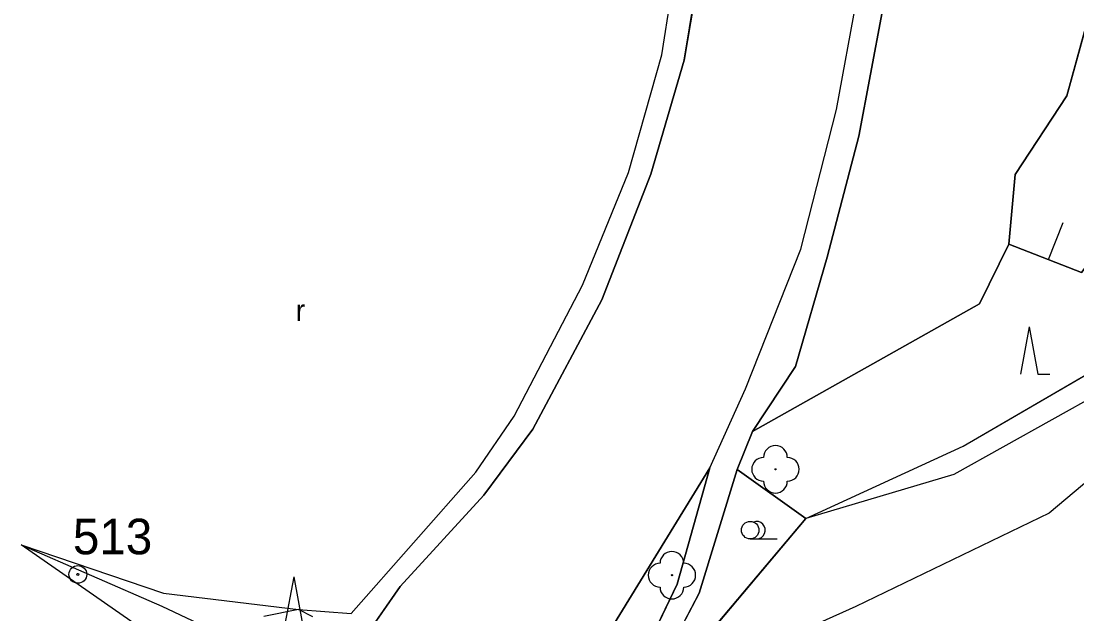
# Model space of a CAD drawing. Extents: x -495905 to -478420, y -1113297 to -1107716.
# Drawn here: x -479873.3 to -479695.3, y -1112618.6 to -1112518.7 of the extents above; entities that cross this region are included whole.
import ezdxf

# ---------------------------------------------------------------- set-up
doc = ezdxf.new("R2010")
doc.units = 0
for name, color, linetype in [('LES', 7, 'Continuous'), ('ODVODNĚNÍ PLOŠNÉ', 7, 'Continuous'), ('ttp', 7, 'Continuous'), ('VODNÍ PLOCHY', 7, 'Continuous'), ('zamereni', 7, 'Continuous')]:
    doc.layers.add(name, color=color, linetype=linetype)

msp = doc.modelspace()

# ---------------------------------------------------------------- linework, layer by layer
at = {"layer": 'LES'}
for points in [[(-479694.84, -1112423.24), (-479733.17, -1112418.44), (-479729.16, -1112443.73), (-479687.23, -1112495.74), (-479696.99, -1112531.25), (-479705.74, -1112544.56), (-479706.77, -1112556.27), (-479694.52, -1112561.06), (-479681.62, -1112544.11), (-479667.37, -1112520.2), (-479666.35, -1112499.26), (-479659.8, -1112454.14), (-479672.3, -1112446.99), (-479677.89, -1112439.56), (-479679.57, -1112427.57), (-479683.99, -1112411.66), (-479688.3, -1112410.88), (-479694.84, -1112423.24)], [(-479681.62, -1112544.11), (-479694.52, -1112561.06), (-479706.77, -1112556.27), (-479711.75, -1112566.33), (-479750.01, -1112587.86), (-479752.6, -1112594.27), (-479741.01, -1112602.5), (-479714.47, -1112590.31), (-479689.77, -1112575.93), (-479674.12, -1112559.54), (-479668.17, -1112545.66), (-479666.54, -1112530.84), (-479667.37, -1112520.2), (-479681.62, -1112544.11)]]:
    msp.add_lwpolyline(points, dxfattribs=at)
at = {"layer": 'ODVODNĚNÍ PLOŠNÉ'}
msp.add_lwpolyline([(-479676.84, -1112582.17), (-479699.97, -1112601.61), (-479732.61, -1112617.37), (-479765.98, -1112632.33), (-479788.54, -1112650.53), (-479809.39, -1112689.92), (-479824.61, -1112722.15), (-479815.97, -1112748.46), (-479693.78, -1112816.72)], dxfattribs=at)
at = {"layer": 'ttp'}
for points in [[(-479729.16, -1112443.73), (-479725.63, -1112490.56), (-479728.14, -1112517.16), (-479732.09, -1112538.08), (-479737.4, -1112558.44), (-479742.78, -1112576.87), (-479750.01, -1112587.86), (-479711.75, -1112566.33), (-479706.77, -1112556.27), (-479705.74, -1112544.56), (-479696.99, -1112531.25), (-479687.23, -1112495.74), (-479729.16, -1112443.73)], [(-479787.52, -1112659.35), (-479773.6, -1112636.27), (-479762.7, -1112613.57), (-479757.18, -1112593.98), (-479773.45, -1112620.41), (-479786.11, -1112635.12), (-479798.02, -1112649.91), (-479790.89, -1112657.85), (-479787.52, -1112659.35)], [(-479771.19, -1112638.31), (-479741.01, -1112602.5), (-479752.6, -1112594.27), (-479758.99, -1112615.11), (-479771.19, -1112638.31)]]:
    msp.add_lwpolyline(points, dxfattribs=at)
at = {"layer": 'VODNÍ PLOCHY'}
msp.add_lwpolyline([(-479757.29, -1112500.01), (-479761.55, -1112525.24), (-479767.18, -1112544.48), (-479775.42, -1112565.64), (-479787.08, -1112587.43), (-479795.33, -1112598.58), (-479809.44, -1112613.98), (-479820.99, -1112630.6), (-479798.02, -1112649.91), (-479786.11, -1112635.12), (-479773.45, -1112620.41), (-479757.18, -1112593.98), (-479751.18, -1112580.64), (-479741.86, -1112557.13), (-479735.83, -1112533.56), (-479732.4, -1112514.89)], dxfattribs=at)
at = {"layer": 'zamereni'}
for p, q in [((-479696.99, -1112531.25), (-479687.23, -1112495.74)), ((-479765.29, -1112524.35), (-479761.33, -1112499.28)), ((-479761.55, -1112525.24), (-479757.29, -1112500.01)), ((-479735.83, -1112533.56), (-479732.4, -1112514.89)), ((-479732.09, -1112538.08), (-479728.14, -1112517.16)), ((-479770.91, -1112544.18), (-479765.29, -1112524.35)), ((-479767.18, -1112544.48), (-479761.55, -1112525.24)), ((-479705.74, -1112544.56), (-479696.99, -1112531.25)), ((-479741.86, -1112557.13), (-479735.83, -1112533.56)), ((-479737.4, -1112558.44), (-479732.09, -1112538.08)), ((-479778.67, -1112563.2), (-479770.91, -1112544.18)), ((-479775.42, -1112565.64), (-479767.18, -1112544.48)), ((-479706.77, -1112556.27), (-479705.74, -1112544.56)), ((-479700.09, -1112558.88), (-479697.65, -1112552.64)), ((-479711.75, -1112566.33), (-479706.77, -1112556.27)), ((-479706.77, -1112556.27), (-479694.52, -1112561.06)), ((-479751.18, -1112580.64), (-479741.86, -1112557.13)), ((-479742.78, -1112576.87), (-479737.4, -1112558.44)), ((-479790.22, -1112585.24), (-479778.67, -1112563.2)), ((-479787.08, -1112587.43), (-479775.42, -1112565.64)), ((-479750.01, -1112587.86), (-479711.75, -1112566.33)), ((-479703.34, -1112570.21), (-479704.81, -1112578.21)), ((-479703.34, -1112570.21), (-479701.88, -1112578.21)), ((-479714.47, -1112590.31), (-479689.77, -1112575.93)), ((-479750.01, -1112587.86), (-479742.78, -1112576.87)), ((-479686.01, -1112578.29), (-479716.06, -1112595.12)), ((-479701.88, -1112578.21), (-479699.88, -1112578.21)), ((-479757.18, -1112593.98), (-479751.18, -1112580.64)), ((-479796.67, -1112594.7), (-479790.22, -1112585.24)), ((-479795.33, -1112598.58), (-479787.08, -1112587.43)), ((-479752.6, -1112594.27), (-479750.01, -1112587.86)), ((-479741.01, -1112602.5), (-479714.47, -1112590.31)), ((-479817.71, -1112618.51), (-479796.67, -1112594.7)), ((-479773.45, -1112620.41), (-479757.18, -1112593.98)), ((-479757.18, -1112593.98), (-479762.7, -1112613.57)), ((-479758.99, -1112615.11), (-479752.6, -1112594.27)), ((-479741.01, -1112602.5), (-479752.6, -1112594.27)), ((-479746.14, -1112594.22), (-479746.14, -1112594.22)), ((-479716.06, -1112595.12), (-479741.01, -1112602.5)), ((-479809.44, -1112613.98), (-479795.33, -1112598.58)), ((-479741.01, -1112602.5), (-479771.19, -1112638.31)), ((-479750.4, -1112605.95), (-479745.87, -1112605.95)), ((-479852.26, -1112621.6), (-479873.34, -1112606.97)), ((-479873.34, -1112606.97), (-479849.34, -1112615.09)), ((-479873.34, -1112606.97), (-479849.62, -1112617.31)), ((-479827.38, -1112612.33), (-479828.85, -1112620.33)), ((-479827.38, -1112612.33), (-479825.92, -1112620.33)), ((-479763.6, -1112612.07), (-479763.6, -1112612.07)), ((-479849.34, -1112615.09), (-479826.59, -1112617.87)), ((-479820.99, -1112630.6), (-479809.44, -1112613.98)), ((-479762.7, -1112613.57), (-479773.6, -1112636.27)), ((-479771.19, -1112638.31), (-479758.99, -1112615.11)), ((-479849.62, -1112617.31), (-479835.97, -1112623.7)), ((-479826.59, -1112617.87), (-479832.41, -1112619.05)), ((-479826.59, -1112617.87), (-479817.71, -1112618.51)), ((-479824.15, -1112619.09), (-479826.59, -1112617.87))]:
    msp.add_line(p, q, dxfattribs=at)
for centre, radius in [((-479746.14, -1112594.22), 0.1), ((-479750.4, -1112604.48), 1.47), ((-479863.77, -1112611.94), 1.5), ((-479863.77, -1112611.94), 0.181), ((-479763.6, -1112612.07), 0.1)]:
    msp.add_circle(centre, radius, dxfattribs=at)
for centre, radius, start, end in [((-479746.14, -1112592.22), 2, 0, 180), ((-479748.14, -1112594.22), 2, 90, 270), ((-479744.14, -1112594.22), 2, 270, 90), ((-479746.14, -1112596.22), 2, 180, 0), ((-479749.33, -1112604.48), 1.47, 270, 111.324), ((-479763.6, -1112610.07), 2, 0, 180), ((-479765.6, -1112612.07), 2, 90, 270), ((-479761.6, -1112612.07), 2, 270, 90), ((-479763.6, -1112614.07), 2, 180, 0)]:
    msp.add_arc(centre, radius, start, end, dxfattribs=at)

# ---------------------------------------------------------------- texts
for s, height, p in [('r', 3.6, (-479827.05, -1112569.22)), ('513', 6, (-479864.61, -1112608.55))]:
    msp.add_text(s, height=height, dxfattribs=at).set_placement(p)

doc.saveas('drawing.dxf')
